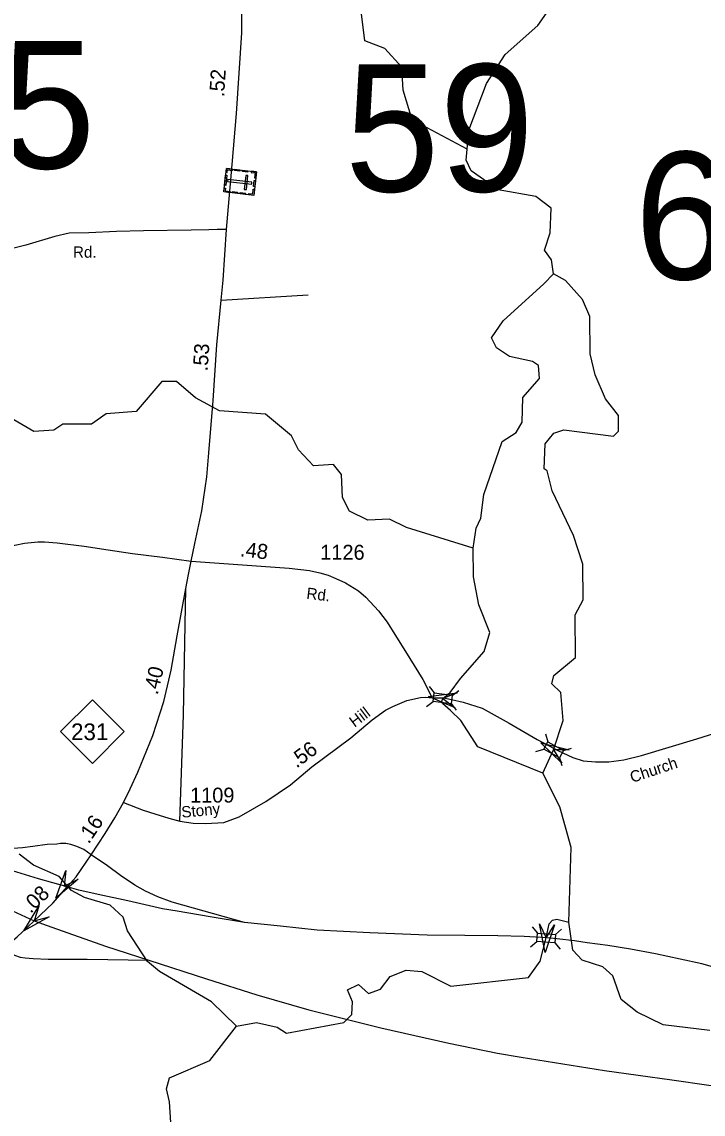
# Model space of a CAD drawing. Extents: x 2220236 to 2384410, y 720751 to 894131.
# Drawn here: x 2239837 to 2245544, y 745063 to 754209 of the extents above; entities that cross this region are included whole.
import ezdxf

# ---------------------------------------------------------------- set-up
doc = ezdxf.new("R2010")
doc.units = 0
for name, color, linetype in [('Exist Cultural Cemetery CELL', 7, 'Continuous'), ('Exist Hydrographic Creek Single Shore', 7, 'Continuous'), ('Exist Hydrographic Misc Water Feature', 7, 'Continuous'), ('Exist Road Non-System Type 51', 7, 'Continuous'), ('Exist Road Primary NC Attributed', 7, 'Continuous'), ('Exist Road Primary NC Service Mileage Hundredths English Label', 7, 'Continuous'), ('Exist Road Primary NC Shield CELL', 7, 'Continuous'), ('Exist Road Primary NC Shield Number Label', 7, 'Continuous'), ('Exist Road Primary US Divided Attributed', 7, 'Continuous'), ('Exist Road Primary US Ramp 1 Lane  Attributed', 7, 'Continuous'), ('Exist Road Primary US Structure Standard Bridge CELL', 7, 'Continuous'), ('Exist Road Secondary Mileage Hundredths English Label', 7, 'Continuous'), ('Exist Road Secondary Structure Standard Bridge Attributed CELL', 7, 'Continuous'), ('Exist Road Secondary Structure Standard Bridge CELL', 7, 'Continuous'), ('Exist Road Secondary Structure Standard Bridge Number Label', 7, 'Continuous'), ('Exist Road Secondary Type 51 Attributed', 7, 'Continuous'), ('Exist Road Secondary Type 51 Label', 7, 'Continuous'), ('Exist Road Secondary Type 51 Number Label', 7, 'Continuous')]:
    doc.layers.add(name, color=color, linetype=linetype)

msp = doc.modelspace()

# ---------------------------------------------------------------- linework, layer by layer
at = {"layer": 'Exist Cultural Cemetery CELL'}
for points in [[(2241803.5, 752954.3), (2241781.5, 752756.4), (2241528.5, 752784.5), (2241550.4, 752982.4)], [(2241546.8, 752949.5), (2241558.2, 752948.3), (2241560.7, 752970.1), (2241600.8, 752965.7), (2241602.1, 752976.7), (2241550.5, 752982.4)], [(2241619.9, 752974.7), (2241663, 752969.9), (2241661.7, 752958.6), (2241618.7, 752963.4)], [(2241686.7, 752967.3), (2241729.8, 752962.5), (2241728.5, 752951.2), (2241685.5, 752956)], [(2241760.4, 752959.1), (2241759.2, 752947.8), (2241791.2, 752944.3), (2241786.7, 752903.9), (2241797.8, 752902.7), (2241803.5, 752954.3)], [(2241555.5, 752924), (2241546.1, 752839.7), (2241534.8, 752840.9), (2241544.2, 752925.3)], [(2241762.3, 752849.2), (2241764.4, 752867.7), (2241562.9, 752890.1), (2241560.8, 752871.6)], [(2241731.4, 752921.3), (2241712.8, 752923.3), (2241699.8, 752806.3), (2241718.4, 752804.2)], [(2241795.3, 752880.7), (2241789.6, 752829.2), (2241778.3, 752830.4), (2241784, 752881.9)], [(2241532.1, 752817.5), (2241543.5, 752816.2), (2241541.1, 752794.3), (2241581.3, 752789.9), (2241580, 752778.8), (2241528.5, 752784.5)], [(2241601.5, 752787.9), (2241644.6, 752783.1), (2241643.3, 752771.8), (2241600.3, 752776.5)], [(2241667.1, 752780.6), (2241710.1, 752775.8), (2241708.8, 752764.5), (2241665.8, 752769.2)], [(2241738.4, 752761.1), (2241739.7, 752772.4), (2241771.7, 752768.9), (2241776.1, 752809.2), (2241787.2, 752808), (2241781.5, 752756.4)]]:
    msp.add_lwpolyline(points, close=True, dxfattribs=at)
at = {"layer": 'Exist Hydrographic Creek Single Shore'}
for points in [[(2243566, 753141.9), (2243582, 753302.2), (2243729, 753692.8), (2243884.9, 753935.6), (2244158, 754179.2), (2244232, 754282.7), (2244256, 754456.1), (2244229, 754663.3), (2244119.1, 754839.3), (2244126, 755055.7), (2244330.1, 755599.3), (2244642, 756058.6), (2245048, 756427.5), (2245288.1, 756596.4), (2245667, 757014.9)], [(2243566, 753141.9), (2243105.9, 753387.4), (2243030, 753638.3), (2243020, 753828.7), (2242876.8, 753985.9), (2242709.9, 754051.6), (2242682.9, 754275.2), (2242640, 754400.7)], [(2244290.9, 752100.3), (2244273.9, 752215.4), (2244215, 752298.6), (2244264, 752442), (2244270, 752648.5), (2244143.9, 752746.2), (2243827.9, 752801.9), (2243601.9, 752960.7), (2243558.8, 753050.2), (2243566, 753141.9)], [(2243618.9, 749801.8), (2243641.9, 749968.5), (2243682.9, 750052.9), (2243706.9, 750252.6), (2243860.9, 750695.4), (2243976.9, 750771.8), (2244027, 750856.1), (2244032.9, 751062.6), (2244174, 751223.7), (2244163.9, 751332.1), (2244113.9, 751366), (2243922, 751405.9), (2243812.9, 751480.3), (2243770.8, 751563.2), (2243869.9, 751705.5), (2244208.8, 752016.7), (2244290.9, 752100.3)], [(2244200.8, 747916.9), (2243656.8, 748137.9), (2243514.8, 748358.9), (2243428.6, 748444), (2243361.8, 748501.1), (2243355.8, 748520.5), (2243363.1, 748543.6), (2243423.8, 748594.7), (2243510.8, 748711.6), (2243708.9, 748937.2), (2243757.9, 749096.9), (2243663.8, 749328.5), (2243620.9, 749562.2), (2243618.9, 749801.8)], [(2244418.8, 746669.3), (2244438.9, 747295.3), (2244343.9, 747635.2), (2244200.8, 747916.9)], [(2245600.9, 745762.7), (2245208.9, 745810.1), (2244991.9, 745916.2), (2244856.8, 746024), (2244788.9, 746222.1), (2244704.8, 746296.1), (2244529.9, 746352.1), (2244453.8, 746435.7), (2244418.8, 746669.3)]]:
    msp.add_lwpolyline(points, dxfattribs=at)
at = {"layer": 'Exist Hydrographic Misc Water Feature'}
for points in [[(2244200.8, 747916.9), (2244291.9, 748112.3), (2244371.8, 748359.5), (2244353, 748592.7), (2244277.9, 748666.4), (2244293.9, 748735), (2244475.8, 748885.4), (2244472.9, 749243), (2244539, 749369.6), (2244535.9, 749668.1), (2244459, 749909.1), (2244280.8, 750283.4), (2244238, 750448.2), (2244212.9, 750465.2), (2244219.9, 750674.9), (2244293.9, 750765.3), (2244377, 750793.1), (2244793.9, 750738.6), (2244834.9, 750780.4), (2244833.8, 750911.7), (2244725, 751051.7), (2244639.9, 751253.4), (2244597, 751428.1), (2244593.9, 751743.1), (2244534.9, 751885.4), (2244392, 752042.5), (2244290.9, 752100.3)], [(2243618.9, 749801.8), (2243058.9, 749973.9), (2242916.8, 750045.7), (2242733.9, 750036.3), (2242583, 750111.6), (2242523.9, 750227.6), (2242513.9, 750418.1), (2242446.8, 750501.5), (2242279.9, 750491.8), (2242153.8, 750625.5), (2242094.9, 750741.6), (2241876.8, 750923.2), (2241493.9, 750950.7), (2241292.8, 751059.8), (2241133.8, 751197.5), (2241008.8, 751196.8), (2240793.9, 750945.4), (2240543.9, 750927.6), (2240419.8, 750841.6), (2240178.9, 750840), (2240103.8, 750789), (2239936.7, 750779.3), (2239736.8, 750894.9)], [(2241635.8, 745798.2), (2241425.8, 746002.5), (2240989.9, 746257.5), (2240889.8, 746341.6), (2240720.8, 746597.6), (2240686.8, 746713.1), (2240577.7, 746813.7), (2240360.7, 746877.2), (2240251.7, 746935.3), (2240150.8, 747052.1), (2239933.8, 747148.4), (2239815.7, 747239.4)], [(2241635.8, 745798.2), (2241801.9, 745830.8), (2241976.8, 745791.1), (2242052.9, 745740.4), (2242534.7, 745828.9), (2242600.8, 745896.4), (2242607.7, 746004.5), (2242565.7, 746103.8), (2242656.7, 746147.8), (2242740.8, 746074), (2242840.9, 746108), (2242922.9, 746214.5), (2243055.8, 746267.6), (2243188.9, 746258.3), (2243431.9, 746135.2), (2244080.8, 746207.2), (2244179.9, 746342.9), (2244228.8, 746538), (2244255.5, 746657), (2244282.2, 746686.2), (2244318.9, 746694.3), (2244418.8, 746669.3)], [(2241083.8, 744992.8), (2241073.7, 745166.8), (2241048.7, 745275.6), (2241072.7, 745366.9), (2241412.7, 745510.8), (2241635.8, 745798.2)]]:
    msp.add_lwpolyline(points, dxfattribs=at)
at = {"layer": 'Exist Road Non-System Type 51'}
msp.add_line((2241508, 751878.1), (2242234.1, 751923.9), dxfattribs=at)
msp.add_lwpolyline([(2241161.7, 747516.9), (2241190.1, 748406.5), (2241210.6, 749464.6)], dxfattribs=at)
at = {"layer": 'Exist Road Primary NC Attributed'}
for points in [[(2241550.2, 752470.1), (2241599.7, 753016), (2241634.9, 753441.6), (2241678.6, 754116.4), (2241682, 754680.2), (2241675.7, 755203.3)], [(2241256.6, 749693.5), (2241285.6, 749841), (2241345.3, 750113.5), (2241385.8, 750399.1), (2241402.3, 750601.3), (2241439.9, 751038.7), (2241470.4, 751504.2), (2241508, 751878.1), (2241523.5, 752046.1), (2241550.2, 752470.1)], [(2240689.5, 747671.2), (2240744.6, 747785.6), (2240809.3, 747926.1), (2240934.7, 748232), (2241026.1, 748518.8), (2241088.3, 748779.6), (2241137.9, 749068.2), (2241210.6, 749464.6), (2241233.8, 749580.7), (2241256.6, 749693.5)], [(2240417.2, 747235.1), (2240535.6, 747414), (2240616.5, 747544.5), (2240689.5, 747671.2)], [(2240216.2, 746965.7), (2240290.8, 747050.2), (2240417.2, 747235.1)], [(2239940.3, 746681), (2240096.2, 746829.7), (2240216.2, 746965.7)], [(2239701.8, 746467.6), (2239797.3, 746546.7), (2239887.6, 746630.8), (2239940.3, 746681)]]:
    msp.add_lwpolyline(points, dxfattribs=at)
at = {"layer": 'Exist Road Primary NC Shield CELL'}
msp.add_lwpolyline([(2240161.8, 748266.1), (2240428.2, 748532.5), (2240694.6, 748266.1), (2240428.2, 747999.7)], close=True, dxfattribs=at)
at = {"layer": 'Exist Road Primary US Divided Attributed'}
for points in [[(2240216.2, 746965.7), (2239977.6, 747031.7), (2239687.3, 747121.5), (2239394.8, 747221.8), (2239215.5, 747283.8), (2239079.2, 747341.1)], [(2239092.3, 747024.2), (2239450.3, 746882.2), (2239757.7, 746764.7), (2239940.3, 746681)], [(2241702.5, 746666.5), (2241414.3, 746715.6), (2241136.8, 746762.6), (2241015.1, 746781.8), (2240724.8, 746850.2), (2240475, 746901.4), (2240314.9, 746937.8), (2240216.2, 746965.7)], [(2239940.3, 746681), (2240088.6, 746628), (2240536.9, 746470), (2240902, 746352.5)], [(2244238.9, 746539.3), (2244044.4, 746549), (2243824.5, 746555.4), (2243549.1, 746559.7), (2243233.2, 746561.8), (2242752.8, 746581.1), (2242310.9, 746604.5), (2242003.5, 746636.6), (2241702.5, 746666.5)], [(2245752.2, 746260.7), (2245532.3, 746320.5), (2245353, 746361), (2245143.8, 746403.8), (2244934.6, 746444.4), (2244746.7, 746474.3), (2244573.8, 746497.7), (2244467.4, 746513.4), (2244319.8, 746531.9), (2244238.9, 746539.3)], [(2240902, 746352.5), (2241384.4, 746196.6), (2241805, 746062), (2242240.5, 745936), (2242844.6, 745786.5), (2243412.5, 745656.2), (2243820.2, 745572.9), (2244020.9, 745538.7), (2244716.8, 745427.6), (2245282.5, 745350.7), (2245592.1, 745305.9), (2246206.9, 745224.7), (2246270.6, 745217.3)]]:
    msp.add_lwpolyline(points, dxfattribs=at)
at = {"layer": 'Exist Road Primary US Ramp 1 Lane  Attributed'}
for points in [[(2240417.2, 747235.1), (2240354.9, 747278.6), (2240298.6, 747304.1), (2240248.6, 747321.8), (2240206.3, 747328), (2240159.4, 747328), (2240129.5, 747323.7), (2240048.3, 747319.4), (2239928.8, 747304.5), (2239843.4, 747291.6), (2239685.4, 747281), (2239356.7, 747300.2), (2239079.2, 747341.1)], [(2241702.5, 746666.5), (2241096.6, 746837.5), (2240975.7, 746883.1), (2240871.6, 746929), (2240783.6, 746979.2), (2240664.5, 747061.3), (2240553.8, 747142.3), (2240417.2, 747235.1)], [(2239701.8, 746467.6), (2239752.3, 746406), (2239774.3, 746394.3), (2239822.5, 746376.6), (2239864.4, 746371.1), (2239930.4, 746365.5), (2240058.5, 746360.5), (2240384.2, 746361.2), (2240902, 746352.5)]]:
    msp.add_lwpolyline(points, dxfattribs=at)
at = {"layer": 'Exist Road Primary US Structure Standard Bridge CELL'}
for p, q in [((2244110.7, 746631.2), (2244155.6, 746578.8)), ((2244306.2, 746566.7), (2244358.6, 746611.6)), ((2244097.7, 746463.5), (2244150.1, 746508.4)), ((2244300.9, 746497.9), (2244345.7, 746445.5))]:
    msp.add_line(p, q, dxfattribs=at)
msp.add_lwpolyline([(2244155.6, 746578.8), (2244306.2, 746567.1), (2244300.8, 746496.7), (2244150.1, 746508.4)], close=True, dxfattribs=at)
at = {"layer": 'Exist Road Secondary Structure Standard Bridge Attributed CELL'}
for points in [[(2243467.2, 748465.9), (2243242.2, 748559.9), (2243484.1, 748591), (2243363.1, 748543.6)], [(2244360.9, 748002.1), (2244185.2, 748171.2), (2244421.9, 748112.6), (2244291.9, 748112.3)], [(2240308.6, 747029.8), (2240122.4, 746872.4), (2240205, 747101.8), (2240192, 746972.5)], [(2240066, 746714), (2239852.3, 746596.7), (2239978.7, 746805.2), (2239940.3, 746681)], [(2244299.9, 746646.7), (2244220, 746416.3), (2244174, 746655.8), (2244228.8, 746538)]]:
    msp.add_lwpolyline(points, close=True, dxfattribs=at)
at = {"layer": 'Exist Road Secondary Structure Standard Bridge CELL'}
for p, q in [((2243250, 748644.1), (2243292, 748589.4)), ((2243441.8, 748569.3), (2243496.5, 748611.4)), ((2243228.1, 748477.4), (2243282.8, 748519.4)), ((2243432.8, 748500.9), (2243474.8, 748446.2)), ((2244222.3, 748246.6), (2244241.9, 748180.5)), ((2244142.1, 748098.8), (2244208.3, 748118.4)), ((2244374.6, 748108.1), (2244440.8, 748127.7)), ((2244341.7, 748047.5), (2244361.3, 747981.3))]:
    msp.add_line(p, q, dxfattribs=at)
for points in [[(2243292, 748589.4), (2243441.8, 748569.7), (2243432.6, 748499.7), (2243282.8, 748519.4)], [(2244241.9, 748180.5), (2244374.8, 748108.4), (2244341.1, 748046.4), (2244208.3, 748118.4)]]:
    msp.add_lwpolyline(points, close=True, dxfattribs=at)
at = {"layer": 'Exist Road Secondary Type 51 Attributed'}
for points in [[(2241550.2, 752470.1), (2241472.8, 752470.6), (2241402.3, 752467), (2241254.2, 752463.5), (2240856, 752460), (2240630.4, 752452.9), (2240397.8, 752442.3), (2240232.1, 752438.8), (2240112.3, 752410.6), (2239869.1, 752340.1), (2239584.6, 752270.2), (2239470.8, 752223.7), (2239340.4, 752181.4), (2239224.1, 752163.7), (2238794.1, 752160.2), (2238265.4, 752167.3), (2237222.4, 752173), (2236806.7, 752163.5), (2236449, 752152.7), (2235859.3, 752127.3), (2235180.2, 752139), (2234545.8, 752171.9), (2234360.1, 752171.9)], [(2234935.6, 749660.6), (2235504.5, 749629.5), (2237754.7, 749534.5), (2238089.6, 749522.4), (2238499.7, 749505.2), (2238687.8, 749508.6), (2238901.9, 749531.1), (2239102.1, 749577.7), (2239242, 749626.1), (2239405.1, 749693.5), (2239652, 749783.3), (2239778.9, 749826.5), (2239860, 749843.7), (2239971.4, 749855.8), (2240027.5, 749854.1), (2240132.8, 749847.2), (2240358.9, 749817.8), (2240560.9, 749786.7), (2240762.9, 749757.4), (2241014.9, 749728), (2241256.6, 749693.5)], [(2241256.6, 749693.5), (2242076.6, 749634.7), (2242247.5, 749615.7), (2242333.8, 749596.7), (2242402.9, 749576), (2242468.5, 749548.4), (2242547.9, 749512.1), (2242656.7, 749444.7), (2242718.8, 749392.9), (2242824.1, 749277.1), (2242896.6, 749182.1), (2243088.3, 748878.1), (2243197, 748703.6), (2243273, 748549.9)], [(2244296.1, 748124.8), (2244327.8, 748107.7), (2244452.9, 748048.9), (2244539.2, 748021.3), (2244641.1, 748012.7), (2244755, 748012.7), (2244880.7, 748029.1), (2245028.4, 748066.3), (2245491.3, 748204.4), (2245794, 748300.5), (2246033.5, 748364.3), (2246416.6, 748446.2), (2246978.6, 748563.7), (2247201.3, 748606.9), (2247392.6, 748651.3)], [(2240689.5, 747671.2), (2240852.6, 747608.4), (2240951, 747577.3), (2241068.4, 747541.1), (2241161.7, 747516.9), (2241272.1, 747497.9), (2241375.7, 747496.2), (2241527.6, 747504.8), (2241658.8, 747551.4), (2241880.7, 747681), (2242087, 747819.2), (2242266.4, 747971.9), (2242593.7, 748213), (2242771, 748365.8), (2242884.2, 748444.7), (2242945.9, 748477.2), (2243061.4, 748526), (2243176.3, 748551.6), (2243221.2, 748553.3), (2243273, 748549.9)], [(2243273, 748549.9), (2243373.1, 748548.2), (2243434.9, 748534.2)], [(2243434.9, 748534.2), (2243533.7, 748511.9), (2243692.5, 748461.8), (2243918.6, 748335.7), (2244155.1, 748201), (2244296.1, 748124.8)]]:
    msp.add_lwpolyline(points, dxfattribs=at)

# ---------------------------------------------------------------- texts
at = {"layer": 'Exist Road Primary NC Service Mileage Hundredths English Label'}
for s, rotation, p in [('.52', 86.29495, (2241530.9, 753577.2)), ('.53', 86.24595, (2241393.1, 751280.8)), ('.40', 76.59864, (2240973.7, 748568.2)), ('.16', 56.49435, (2240397.9, 747319.2)), ('.08', 43.64137, (2239909.7, 746738.2))]:
    msp.add_text(s, height=125, rotation=rotation, dxfattribs=at).set_placement(p)
at = {"layer": 'Exist Road Primary NC Shield Number Label'}
msp.add_text('231', height=140, dxfattribs=at).set_placement((2240249.1, 748194.3))
at = {"layer": 'Exist Road Secondary Mileage Hundredths English Label'}
for s, rotation, p in [('.48', 353.30669, (2241661.1, 749734.7)), ('.56', 36.49631, (2242138.1, 747955.6))]:
    msp.add_text(s, height=125, rotation=rotation, dxfattribs=at).set_placement(p)
at = {"layer": 'Exist Road Secondary Structure Standard Bridge Number Label'}
for s, p in [('15', (2238867.8, 752981.6)), ('59', (2242542.2, 752788.1)), ('60', (2244970, 752053.3))]:
    msp.add_text(s, height=1066.27, dxfattribs=at).set_placement(p)
at = {"layer": 'Exist Road Secondary Type 51 Label'}
for s, rotation, p in [('Rd.', 0.11584, (2240265.5, 752233.7)), ('Rd.', 353.30666, (2242217.3, 749378.7)), ('Hill', 36.80796, (2242624.5, 748297.2)), ('Church', 18.47211, (2244950.1, 747835.6)), ('Stony', 5.45501, (2241178.1, 747544))]:
    msp.add_text(s, height=95, rotation=rotation, dxfattribs=at).set_placement(p)
at = {"layer": 'Exist Road Secondary Type 51 Number Label'}
for s, p in [('1126', (2242336.6, 749705)), ('1109', (2241246, 747671.5))]:
    msp.add_text(s, height=125, dxfattribs=at).set_placement(p)

doc.saveas('drawing.dxf')
